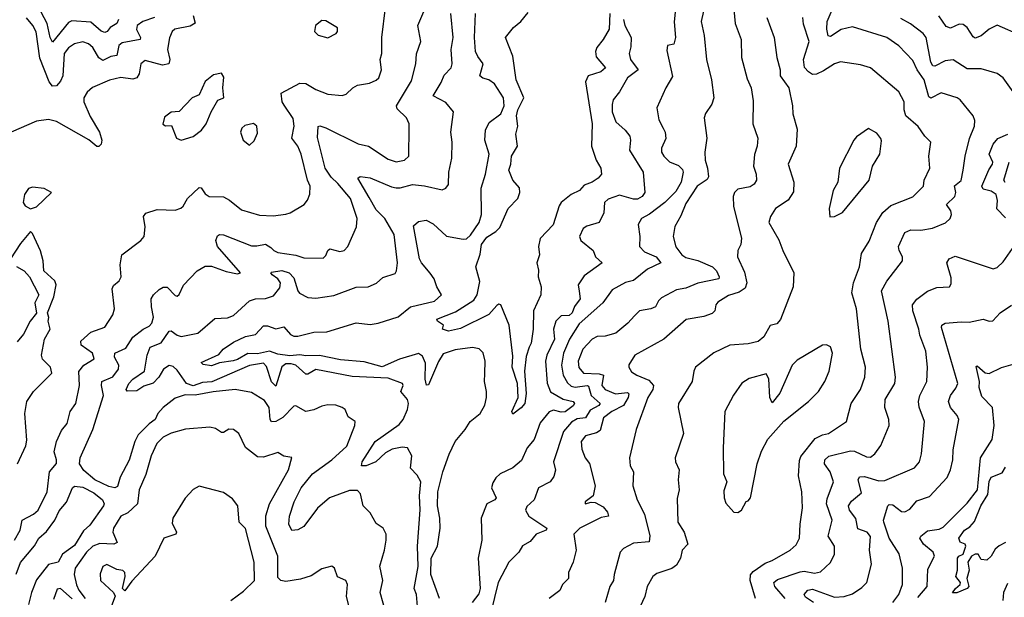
# Model space of a CAD drawing. Extents: x 1552294 to 1694791, y 811929 to 917222.
# Tile 361 of 643: x 1627792 to 1632690, y 899261 to 902134. Entities that reach past the tile are written whole.
import ezdxf

# ---------------------------------------------------------------- set-up
doc = ezdxf.new("R2010")
doc.units = 0

msp = doc.modelspace()

# ---------------------------------------------------------------- linework, layer by layer
at = {"layer": '0CON10XD'}
for points in [[(1631220, 902295), (1631181.6, 902125), (1631197.5, 902055), (1631208.9, 901935), (1631233.5, 901835), (1631244.4, 901745), (1631235, 901713.8), (1631203.1, 901666.9), (1631196.8, 901645), (1631210, 901545), (1631199.6, 901475), (1631201, 901435), (1631213.8, 901395), (1631218.1, 901351.9), (1631211.1, 901338.9), (1631161.7, 901305), (1631105, 901219.5), (1631081, 901159), (1631050.9, 901105), (1631043.2, 901055), (1631055, 901004.4), (1631085, 900963.7), (1631105, 900951.2), (1631165, 900936.5), (1631237.8, 900905), (1631257.8, 900885), (1631270.6, 900855), (1631269.2, 900845), (1631165, 900823.1), (1631105, 900799.2), (1631059.3, 900790.7), (1630985, 900750.6), (1630969.4, 900735), (1630954, 900705), (1630931.2, 900695), (1630875.7, 900685), (1630849.8, 900660.2), (1630816.4, 900623.6), (1630757.1, 900575), (1630705, 900559.3), (1630665, 900558.8), (1630639.3, 900545), (1630592.5, 900495), (1630569.1, 900435), (1630573.2, 900403.2), (1630596.1, 900376.1), (1630675, 900372.9), (1630695.8, 900365.8), (1630688.4, 900315), (1630704.3, 900294.3), (1630755, 900272.5), (1630815, 900278.9), (1630822.5, 900272.5), (1630818.6, 900255), (1630794.9, 900215.1), (1630736.8, 900185), (1630696.4, 900153.6), (1630679.2, 900090.8), (1630660.8, 900079.2), (1630605.9, 900064.1), (1630584.2, 900035.8), (1630587.3, 899997.3), (1630605, 899953.8), (1630626.4, 899926.4), (1630654.6, 899815), (1630644.6, 899765.4), (1630605, 899736.2), (1630604, 899725), (1630635, 899734.3), (1630655, 899732.2), (1630695, 899710), (1630715.4, 899685), (1630720, 899665), (1630685, 899657.5), (1630578.9, 899605), (1630548.1, 899575), (1630560.6, 899495), (1630545.5, 899435), (1630521.9, 899385), (1630522, 899355), (1630492.5, 899325), (1630478.8, 899295), (1630425.8, 899254.2)], [(1628283.1, 902135), (1628274.6, 902115), (1628241.8, 902095), (1628226.9, 902075), (1628215, 902070.8), (1628197.1, 902077.1), (1628145, 902120.8), (1628051.3, 902128.7), (1628035, 902119.1), (1627955, 902022), (1627943.2, 902045), (1627928.7, 902115), (1627855, 902254.7)], [(1631599.3, 899255), (1631548.8, 899315), (1631542.9, 899335), (1631561, 899349), (1631675, 899388.3), (1631695, 899390.4), (1631745, 899381.4), (1631775, 899387.3), (1631825.3, 899434.7), (1631844.5, 899475), (1631845.5, 899515), (1631813.6, 899565), (1631833.2, 899645), (1631805.2, 899725), (1631809, 899751), (1631840, 899835), (1631823.7, 899885), (1631796.1, 899925), (1631796.2, 899945), (1631816.7, 899963.2), (1631925, 899988.8), (1631945, 899987.6), (1632005, 899959.3), (1632025, 899958.2), (1632045, 899974.4), (1632076.4, 900016.4), (1632117.5, 900115), (1632115.5, 900145), (1632096.1, 900205), (1632097.7, 900245), (1632144.5, 900325), (1632149.1, 900355), (1632111.5, 900635), (1632078.2, 900785), (1632105, 900833.3), (1632183.3, 900935), (1632183.1, 900955), (1632166.2, 900986.2), (1632163.6, 901005), (1632194.4, 901075), (1632225, 901088.2), (1632275, 901086.7), (1632332.4, 901097.6), (1632396.9, 901123.1), (1632420.8, 901145), (1632426.7, 901165), (1632423.6, 901183.6), (1632403.1, 901215), (1632444.1, 901255), (1632448.3, 901275), (1632442.9, 901307.1), (1632475.8, 901334.2), (1632484.6, 901385), (1632494.7, 901455.3), (1632516.4, 901543.6), (1632541.5, 901605), (1632543.2, 901633.2), (1632535, 901655.8), (1632470, 901735), (1632455, 901745.5), (1632375, 901770.5), (1632325, 901744.1), (1632315, 901750), (1632291.3, 901835), (1632256.5, 901885), (1632235, 901931.1), (1632165, 902003.8), (1632105, 902045.4), (1631935, 902097.8), (1631878.9, 902085), (1631825, 902049.6), (1631812.8, 902052.8), (1631806.3, 902086.3), (1631809.4, 902125), (1631854.4, 902235)], [(1629107.9, 901707.9), (1629098, 901725), (1629091.8, 901768.2), (1629185, 901817.8), (1629215, 901816.4), (1629265, 901787.3), (1629325, 901763.8), (1629395, 901756), (1629415, 901763.8), (1629448.8, 901795), (1629472.2, 901807.8), (1629532.4, 901817.6), (1629565, 901833.1), (1629578.1, 901845), (1629591.8, 901885), (1629585.4, 901935), (1629593.8, 901965), (1629592.7, 902045), (1629611.8, 902195)], [(1631056.1, 902205), (1631047.4, 902122.6), (1631054.7, 902045), (1631045, 902012), (1631014.5, 902005.5), (1631010.2, 901979.8), (1631039.2, 901850.8), (1631005.6, 901795), (1630960.6, 901695), (1630970.4, 901635), (1630992.9, 901595), (1631002.9, 901575), (1631006.4, 901543.6), (1630984.6, 901495), (1630983.9, 901475), (1630995.4, 901455), (1631025, 901426.9), (1631068.9, 901408.9), (1631089.3, 901389.3), (1631092.5, 901375), (1631082.3, 901325), (1631055, 901280), (1631001.6, 901225), (1630925, 901165.7), (1630885.6, 901145), (1630868.1, 901115), (1630876.9, 901055), (1630874.3, 901005), (1630899.8, 900979.8), (1630958.5, 900955), (1630980.6, 900925), (1630915, 900893.3), (1630845, 900836.9), (1630805, 900825.8), (1630739.6, 900790.4), (1630692.5, 900725), (1630575, 900620.9), (1630526.7, 900545), (1630497, 900475), (1630487.4, 900415), (1630495.2, 900365.2), (1630516.9, 900326.9), (1630535, 900311.1), (1630555.5, 900305.5), (1630614.2, 900314.2), (1630620.6, 900310.6), (1630635.1, 900265.1), (1630678.7, 900225), (1630673.5, 900215), (1630628.9, 900191.1), (1630606, 900154), (1630565, 900147.7), (1630537.3, 900132.7), (1630496.7, 900085), (1630447.9, 899935), (1630456.6, 899893.4), (1630448.8, 899861.2), (1630430.8, 899835), (1630373.1, 899805), (1630350.5, 899745), (1630315, 899712.1), (1630307.3, 899695), (1630324.6, 899664.6), (1630413.3, 899605), (1630411.2, 899595), (1630361.5, 899575), (1630331.1, 899538.9), (1630293.7, 899516.3), (1630274.6, 899485.4), (1630225, 899435.7), (1630172.7, 899335), (1630135.5, 899185)], [(1631343.6, 902185), (1631351.5, 902115), (1631380.4, 902035), (1631382.9, 901945), (1631410.1, 901840.1), (1631430.9, 901795), (1631440.2, 901730.2), (1631438.9, 901615), (1631464.4, 901545), (1631460.6, 901505), (1631447.2, 901462.8), (1631442.1, 901405), (1631455.4, 901365), (1631457.7, 901335), (1631445, 901316.4), (1631425, 901302.2), (1631365, 901290.7), (1631348.2, 901275), (1631341.6, 901255), (1631342.4, 901205), (1631382.1, 901047.9), (1631379.2, 901015), (1631364, 900985), (1631362.5, 900955), (1631398, 900878), (1631409.2, 900825), (1631401.3, 900798.7)], [(1628653.8, 902153.8), (1628663.7, 902116.3), (1628639.1, 902100.9), (1628563.6, 902086.4), (1628549.4, 902075), (1628536, 902044), (1628526.7, 901985), (1628538.8, 901935), (1628532.9, 901915), (1628502.4, 901907.6), (1628415, 901930.5), (1628395, 901914), (1628385.8, 901864.2), (1628374.4, 901845), (1628355, 901838.4), (1628295, 901845.5), (1628237.8, 901832.2), (1628153, 901797), (1628127, 901773), (1628110.8, 901745), (1628110, 901725), (1628141.7, 901651.7), (1628187.8, 901575), (1628200, 901535), (1628196.2, 901515), (1628185, 901503.3), (1628175, 901503.8), (1628135, 901535.6), (1627975, 901628), (1627935, 901637.3), (1627875, 901629.4), (1627711.7, 901558.3)], [(1628462.5, 902145), (1628403.9, 902125), (1628375.2, 902105), (1628372.5, 902085), (1628392.9, 902045), (1628390.6, 902035), (1628300.5, 902019.5), (1628285.3, 902005), (1628275.6, 901955), (1628245, 901950), (1628205, 901931.6), (1628185, 901944.1), (1628155.2, 901995.2), (1628133.2, 902013.2), (1628105, 902023.6), (1628065, 902013.3), (1628035, 901993.9), (1628012.7, 901965), (1628006.3, 901855), (1627995, 901827.3), (1627975, 901804.5), (1627955, 901803.5), (1627938, 901825), (1627892.3, 901942.3), (1627872.9, 902072.9), (1627857.4, 902105), (1627825, 902143.1)], [(1629630, 899125), (1629584.5, 899285), (1629598.2, 899345), (1629583.2, 899415), (1629606.2, 899495), (1629615.5, 899545.5), (1629614.4, 899574.4), (1629600, 899605), (1629565, 899628), (1629535, 899681.2), (1629500, 899715), (1629486.9, 899775), (1629471.7, 899791.7), (1629432.6, 899792.6), (1629332.7, 899755), (1629272.7, 899705), (1629205, 899613.5), (1629175, 899596.2), (1629145, 899593.3), (1629130.6, 899625), (1629133.3, 899665), (1629157.5, 899735), (1629192.5, 899805), (1629248.8, 899875), (1629345, 899945.3), (1629418.2, 900011.8), (1629459.4, 900115), (1629460.8, 900135), (1629425, 900158.8), (1629410, 900195), (1629396.2, 900205), (1629365, 900216.5), (1629325, 900218.5), (1629295, 900212.2), (1629255, 900193.3), (1629215, 900185.6), (1629165, 900214), (1629155, 900212), (1629101.3, 900155), (1629065, 900135.7), (1629045, 900133.8), (1629038, 900145), (1629033.2, 900205), (1629009, 900239), (1628945, 900280), (1628863.7, 900293.7), (1628753.3, 900283.3), (1628665, 900266.4), (1628615, 900268.7), (1628565, 900251.6), (1628505.1, 900204.9), (1628478.6, 900175), (1628465, 900144.4), (1628435.9, 900124.1), (1628381.5, 900068.5), (1628365, 900035.5), (1628336.8, 899943.2), (1628291.1, 899858.9), (1628277.3, 899812.7), (1628264.8, 899805.2), (1628235, 899812.5), (1628164.7, 899844.7), (1628111.1, 899891.1), (1628089.8, 899925), (1628091.6, 899955), (1628155.8, 900095), (1628207.8, 900265), (1628198.1, 900315), (1628199.6, 900335), (1628255, 900357.2), (1628283.2, 900395), (1628284.2, 900415), (1628262.5, 900455), (1628264.5, 900475), (1628319.4, 900500.6), (1628355.2, 900554.8), (1628405, 900593.9), (1628435, 900609.1), (1628448.8, 900625), (1628456.8, 900655), (1628446.5, 900705), (1628446.2, 900745), (1628456.4, 900765), (1628485, 900792.5), (1628505, 900803.5), (1628525, 900803.1), (1628565, 900761.4), (1628575, 900758), (1628585, 900766.2), (1628606.2, 900813.8), (1628674.6, 900885.4), (1628715, 900907.5), (1628745, 900907.1), (1628818, 900882), (1628875, 900870), (1628890, 900875), (1628776.4, 901005), (1628767.5, 901035), (1628775, 901059.2), (1628785, 901065.6), (1628805, 901064.4), (1628945, 901009.5), (1628971.7, 901008.3), (1629015, 901017.8), (1629041, 901001), (1629055.4, 900985), (1629075, 900976.2), (1629165, 900962.9), (1629205, 900950), (1629302.1, 900947.9), (1629315, 900961.2), (1629323.9, 900986.1), (1629335, 900994.4), (1629385, 900981.2), (1629405, 900985.7), (1629424, 901005), (1629466.9, 901103.1), (1629470.9, 901145), (1629438, 901245), (1629375, 901319.5), (1629340.4, 901350.4), (1629310.5, 901395), (1629273, 901547), (1629276.7, 901603.3), (1629285, 901605.8), (1629315, 901595.4), (1629475.8, 901515.8), (1629527.5, 901505), (1629625, 901439.5), (1629665, 901427.1), (1629705.5, 901434.5), (1629728, 901455), (1629729.5, 901595), (1629729.1, 901615), (1629716, 901646), (1629670, 901690), (1629666.9, 901705), (1629740.8, 901829.2), (1629763.1, 901915), (1629765.4, 901964.6), (1629787.3, 902025), (1629772.2, 902105), (1629801.8, 902175)], [(1629770.2, 899215), (1629764.8, 899275), (1629754.4, 899305), (1629773.8, 899413.8), (1629770.5, 899515), (1629784.2, 899695.8), (1629781.1, 899765), (1629786.9, 899835), (1629769.1, 899869.1), (1629735, 899903.3), (1629742.5, 899965), (1629721.2, 900005), (1629695, 900008), (1629645, 899997.2), (1629611.4, 899978.6), (1629562.5, 899935), (1629514.5, 899914.5), (1629491.2, 899915), (1629495.6, 899935), (1629559.2, 900035), (1629679, 900121), (1629699.8, 900145), (1629721.6, 900195), (1629725.4, 900225), (1629720.6, 900245), (1629688, 900285), (1629700, 900315), (1629696, 900325), (1629625, 900350), (1629445, 900359.2), (1629265, 900393.3), (1629225, 900371.4), (1629215, 900371.4), (1629166.1, 900416.1), (1629141.8, 900421.8), (1629115, 900421.7), (1629095, 900406.6), (1629065, 900310.6), (1629045, 900332.9), (1629019.3, 900409.3), (1629003.8, 900425), (1628935, 900414.4), (1628747.6, 900332.4), (1628701.4, 900328.6), (1628655, 900313.1), (1628620.7, 900325), (1628575, 900390.9), (1628555, 900409.2), (1628535, 900413.4), (1628507.4, 900395), (1628483.3, 900355), (1628455, 900326.3), (1628408.5, 900311.5), (1628375, 900287.1), (1628325.5, 900285.5), (1628321.1, 900295), (1628335.3, 900325), (1628355, 900346.5), (1628412.2, 900385), (1628426, 900466), (1628440.4, 900505), (1628495, 900526.8), (1628535, 900583.8), (1628545, 900586.5), (1628575, 900564.8), (1628595, 900558.3), (1628677.8, 900575), (1628762.8, 900647.2), (1628825, 900650.9), (1628855, 900661.8), (1628935, 900734.6), (1628965, 900745.3), (1629015, 900747.3), (1629055, 900760.4), (1629085, 900799.6), (1629089.6, 900825), (1629075, 900844.7), (1629048.1, 900865), (1629040.8, 900875), (1629045, 900878.6), (1629095, 900885.7), (1629132.7, 900875), (1629155, 900849.5), (1629174.7, 900784.7), (1629183.4, 900773.4), (1629225, 900751.5), (1629265, 900748.9), (1629355, 900762.7), (1629465, 900803.3), (1629525, 900804.4), (1629566.6, 900823.4), (1629597.7, 900852.3), (1629659.2, 900870.8), (1629666.5, 900885), (1629670.8, 900925), (1629653.9, 901065), (1629608.4, 901145), (1629565, 901188), (1629530.2, 901250.2), (1629474.2, 901345), (1629485, 901353.8), (1629535, 901346.7), (1629641.9, 901301.9), (1629665, 901297.5), (1629685, 901297.6), (1629745, 901314.3), (1629805, 901307.5), (1629892.7, 901287.3), (1629912, 901295), (1629925.5, 901314.5), (1629926.9, 901375), (1629941.5, 901445), (1629943.8, 901525), (1629936.5, 901575), (1629949.2, 901675), (1629912, 901722), (1629848.1, 901755), (1629888.3, 901821.8), (1629902.7, 901857.3), (1629938.2, 901895), (1629942.9, 901915), (1629938, 901985), (1629948.7, 902045), (1629936, 902165)], [(1629880, 899255), (1629836.1, 899375), (1629839.1, 899455), (1629870.4, 899515), (1629882.8, 899605), (1629882, 899655), (1629870.9, 899715), (1629872.3, 899785), (1629896.5, 899885), (1629927.3, 899972.7), (1629957.5, 900035), (1630008.2, 900095), (1630031.8, 900135), (1630082.2, 900175), (1630105, 900216.7), (1630114.3, 900255), (1630114.3, 900285), (1630103.7, 900333.7), (1630105.4, 900374.6), (1630106.4, 900435), (1630096.5, 900476.5), (1630077.3, 900497.2), (1630045, 900502.8), (1629958.2, 900491.8), (1629899, 900471), (1629875, 900433.8), (1629825, 900318), (1629815, 900316.2), (1629808.2, 900345), (1629810.2, 900425), (1629795, 900460.5), (1629775, 900472.7), (1629681.5, 900445), (1629595, 900407.9), (1629505, 900432.1), (1629388.2, 900441.8), (1629283.4, 900463.4), (1629215, 900461.4), (1629185, 900466.9), (1629135, 900461.2), (1629075, 900470.2), (1629035, 900485.7), (1628975, 900471.3), (1628926.7, 900473.3), (1628875, 900442.9), (1628853.3, 900436.7), (1628785, 900427.5), (1628745, 900411.5), (1628705, 900418.5), (1628695, 900428.8), (1628782, 900468), (1628804.2, 900495), (1628855, 900530.4), (1628915, 900558), (1628965, 900568.1), (1629005, 900611.9), (1629025, 900611.5), (1629065, 900595.5), (1629105, 900605.5), (1629138, 900568), (1629155, 900560), (1629175, 900560), (1629255, 900580.3), (1629318.9, 900581.1), (1629465, 900626.8), (1629535, 900616.9), (1629575, 900624.2), (1629675, 900656.1), (1629735, 900704.8), (1629855, 900733.7), (1629890, 900765), (1629866.7, 900805), (1629853.1, 900845), (1629833.3, 900873.3), (1629790.5, 900925), (1629781, 900945), (1629751.2, 901108.8), (1629775, 901130), (1629813.5, 901136.5), (1629848.3, 901118.3), (1629915, 901056.4), (1629998, 901042), (1630015, 901044.5), (1630035, 901062.2), (1630076.9, 901125), (1630088.5, 901165), (1630087.5, 901295), (1630109.6, 901365), (1630127.8, 901465), (1630105.7, 901535), (1630108.6, 901585), (1630127.9, 901622.1), (1630184.4, 901665), (1630201.5, 901705), (1630198.1, 901745), (1630154.3, 901815), (1630126, 901835), (1630095, 901843.1), (1630080.5, 901855), (1630097.2, 901915), (1630070.2, 901950.2), (1630059.7, 901975), (1630054.7, 902045.3), (1630059.3, 902165)], [(1630728, 902165), (1630723.8, 902086.2), (1630694.8, 902035.2), (1630663.3, 901995), (1630655.3, 901975), (1630659.5, 901949.5), (1630705.6, 901895), (1630681.9, 901875), (1630619.1, 901855), (1630606.1, 901825), (1630638.9, 901615), (1630635.4, 901504.6), (1630659.4, 901435), (1630681.9, 901395), (1630685.5, 901365), (1630670, 901345), (1630640, 901325), (1630599.3, 901310.7), (1630576.5, 901285), (1630534.3, 901265), (1630485.3, 901224.7), (1630475, 901208), (1630446.2, 901113.8), (1630380.7, 901045), (1630373.3, 901005), (1630378.1, 900965), (1630364.2, 900925), (1630372.3, 900887.7), (1630370.8, 900855), (1630386, 900805), (1630384.2, 900765), (1630347.5, 900685), (1630346.7, 900595), (1630335.6, 900525), (1630326.9, 900505), (1630311.3, 900458.7), (1630302.2, 900385), (1630311.2, 900275), (1630304, 900225), (1630287, 900203), (1630245, 900172.5), (1630240, 900185), (1630271.5, 900255), (1630267.3, 900325), (1630242.1, 900405), (1630245, 900460), (1630226.2, 900613.8), (1630185.5, 900715.5), (1630175, 900718.4), (1630165, 900712.8), (1630125, 900667.8), (1629985, 900597.5), (1629925.2, 900584.8), (1629895.6, 900595), (1629900, 900615), (1629870, 900635), (1629867.5, 900645), (1629959.5, 900680.5), (1630050.6, 900739.4), (1630068.2, 900765), (1630081.2, 900831.2)], [(1630081.2, 900831.2), (1630060, 900905), (1630082.3, 900967.7), (1630089.5, 901015), (1630115, 901052.5), (1630159.5, 901080.5), (1630179.4, 901100.6), (1630222.1, 901195), (1630268.9, 901245), (1630279.5, 901275), (1630277.3, 901297.3), (1630245.2, 901335), (1630224.2, 901385), (1630235.1, 901415), (1630237.9, 901455), (1630268.1, 901505), (1630259, 901565), (1630270.1, 901605), (1630263.7, 901656.3), (1630270.5, 901685), (1630300.2, 901745), (1630261, 901835), (1630245, 901952.5), (1630208.8, 902045), (1630248, 902095), (1630285, 902124.2), (1630320.8, 902169.2)], [(1630795.5, 902135), (1630802.7, 902105), (1630833.3, 902045), (1630831.5, 901998.5), (1630823.6, 901965), (1630830.5, 901935), (1630869.1, 901885), (1630814.5, 901845), (1630775, 901774.2), (1630744.4, 901735), (1630738.2, 901711.8), (1630738.8, 901675), (1630757.8, 901625), (1630802.9, 901585), (1630826.5, 901555), (1630830.9, 901535), (1630825.4, 901485), (1630893.8, 901375), (1630900.9, 901275), (1630888.1, 901255), (1630865, 901240.4), (1630845, 901240.9), (1630775, 901261.6), (1630719, 901241), (1630701.5, 901225), (1630697.4, 901172.6), (1630674.5, 901125.5), (1630613.1, 901106.9), (1630594.4, 901095), (1630576.7, 901055), (1630583.1, 901035), (1630644.3, 900985), (1630656.9, 900955), (1630690, 900925), (1630599.8, 900860.2), (1630570.5, 900815), (1630574.1, 900784.1)], [(1631508.8, 902145), (1631545.3, 902045.3), (1631558.2, 901945), (1631575.5, 901885), (1631574.4, 901855), (1631617.3, 901795), (1631636.9, 901705), (1631637.8, 901665), (1631659.4, 901589.4), (1631654.5, 901505), (1631614.4, 901415), (1631643.2, 901325), (1631641.9, 901278.1), (1631615, 901236.7), (1631552, 901195), (1631526, 901155), (1631518.8, 901125), (1631568.4, 901038.4), (1631588, 900985), (1631642.8, 900875), (1631640, 900805), (1631577.2, 900642.8), (1631558.7, 900621.3), (1631525, 900612), (1631493.1, 900556.9), (1631465, 900533.1), (1631415, 900521.2), (1631325, 900514.4), (1631245, 900476.7), (1631154, 900406), (1631144.5, 900385), (1631136.9, 900335), (1631069.4, 900225), (1631068.1, 900205), (1631094.5, 900075), (1631052.3, 899955), (1631054.5, 899935), (1631073.1, 899895), (1631066.9, 899845), (1631072.7, 899795), (1631062.2, 899752.2), (1631066.5, 899635), (1631097.9, 899585), (1631116, 899525), (1631088, 899495), (1631079.4, 899455), (1631058.8, 899421.2), (1631035.3, 899404.7), (1630961.5, 899378.5), (1630941.9, 899365), (1630913.6, 899315), (1630901.2, 899265), (1630878.9, 899215)], [(1631452.7, 899255), (1631425.3, 899345), (1631426.7, 899373.3), (1631440.2, 899389.8), (1631500.1, 899429.9), (1631534.6, 899444.6), (1631625, 899495.6), (1631655, 899522.5), (1631671.5, 899555), (1631673.8, 899625), (1631685.4, 899705.4), (1631681.8, 899785), (1631666.5, 899865), (1631671.5, 899941.5), (1631678.2, 899961.8), (1631749.1, 900050.9), (1631785, 900069.6), (1631815, 900075.8), (1631904.2, 900135), (1631928.2, 900225), (1631974.5, 900295), (1631996.2, 900355), (1631999.6, 900405), (1631976.7, 900495), (1631954.6, 900695), (1631930.8, 900775), (1631939.6, 900825), (1631968.9, 900905), (1631978.9, 900971.1), (1632018.3, 901031.7), (1632054.3, 901125), (1632085.5, 901175), (1632125, 901208.9), (1632235, 901252.5), (1632287.5, 901305), (1632291.8, 901335), (1632319.6, 901395), (1632314.2, 901455), (1632324.6, 901524.6), (1632294.5, 901555), (1632261.9, 901601.9), (1632199.2, 901655), (1632191.9, 901685), (1632191.9, 901725), (1632165.3, 901775.3), (1632023.7, 901893.7), (1631975, 901910), (1631875, 901924.4), (1631845, 901914.5), (1631791.2, 901878.8), (1631755, 901863.1), (1631735, 901861.4), (1631715, 901874.4), (1631696.3, 901896.3), (1631691.5, 901935), (1631718.9, 902025), (1631691.7, 902111.7), (1631688.2, 902145)], [(1632734.3, 901775), (1632685, 901844.2), (1632655, 901865.6), (1632575, 901889.4), (1632505, 901889.4), (1632435, 901934.3), (1632395, 901929.1), (1632345, 901902.7), (1632335, 901904.5), (1632325, 901923.3), (1632301.6, 902045), (1632285.5, 902065), (1632222.6, 902112.6), (1632175, 902140)], [(1632422.1, 902092.1), (1632400.3, 902100.3), (1632363.5, 902153.5)], [(1629325, 902043.3), (1629366.7, 902065), (1629373.3, 902075), (1629372.5, 902092.5), (1629315, 902128.8), (1629295, 902130), (1629263.8, 902105), (1629257.5, 902075), (1629276.4, 902056.4), (1629325, 902043.3)], [(1632775, 902052.7), (1632655, 902107.1), (1632615, 902086.7), (1632575, 902052.7), (1632545, 902042.5), (1632535, 902048), (1632505.6, 902095), (1632485, 902110), (1632465, 902111.5), (1632422.1, 902092.1)], [(1628595, 901534.2), (1628655, 901553.1), (1628696.2, 901585), (1628720, 901615), (1628743.3, 901675), (1628777, 901733), (1628807.5, 901745), (1628802.5, 901795), (1628807.7, 901847.7), (1628795, 901867.5), (1628755, 901860), (1628715, 901826.2), (1628685, 901760), (1628648.8, 901745), (1628585, 901676.7), (1628545, 901673.8), (1628511.7, 901648.3), (1628503.8, 901613.8), (1628516.4, 901606.4), (1628546.7, 901606.7), (1628571.2, 901545), (1628595, 901534.2)], [(1627765.6, 899545.6), (1627794.1, 899595), (1627803.8, 899645), (1627860.6, 899675), (1627882.9, 899695), (1627927.9, 899785), (1627939.6, 899885), (1627973.9, 899926.1), (1627974.7, 899945), (1627963.6, 899985), (1627974.2, 900035), (1627999.4, 900090.6), (1628027.5, 900125), (1628043.1, 900185), (1628070.4, 900225), (1628088.7, 900315), (1628085.3, 900384.7), (1628110, 900415), (1628162.6, 900447.4), (1628154.5, 900475), (1628097.7, 900515), (1628095.3, 900535), (1628145, 900578.8), (1628215.8, 900605), (1628255.7, 900665), (1628263.1, 900695), (1628252.1, 900795), (1628258.5, 900811.5), (1628286.5, 900835), (1628296.9, 900855), (1628291.4, 900915), (1628300, 900965), (1628393.8, 901035), (1628410, 901055), (1628416.4, 901103.6), (1628406.7, 901155), (1628418.3, 901171.7), (1628475, 901190), (1628565, 901185.7), (1628593.8, 901196.2), (1628605, 901206), (1628625.6, 901245), (1628685, 901299.1), (1628695, 901296.7), (1628715, 901268.2), (1628734.2, 901254.2), (1628805, 901252.3), (1628836.1, 901236.1), (1628895, 901188.1), (1628985, 901161.1), (1629052.4, 901157.6), (1629115, 901165.7), (1629137.4, 901172.6), (1629206, 901215), (1629223.4, 901236.6), (1629234.5, 901265.5), (1629236.4, 901305), (1629223.6, 901335), (1629192.5, 901465), (1629175.3, 901505), (1629145.4, 901545), (1629156.6, 901605), (1629151.8, 901641.8), (1629107.9, 901707.9)], [(1628935, 901510), (1628958.8, 901531.2), (1628975, 901570), (1628970.8, 901605), (1628955, 901618), (1628911.7, 901608.3), (1628896.4, 901593.6), (1628890, 901575), (1628903.3, 901535), (1628935, 901510)], [(1631822.7, 901152.7), (1631845, 901154.3), (1631885, 901174.3), (1632016.9, 901335), (1632034.3, 901405), (1632070, 901465), (1632078.6, 901531.4), (1632075, 901543.3), (1632055, 901568.8), (1632015, 901593.3), (1631955, 901551.2), (1631940.8, 901535), (1631870.8, 901395), (1631861.4, 901325), (1631837.8, 901285), (1631818.9, 901195), (1631822.7, 901152.7)], [(1632695, 901148), (1632653.4, 901193.4), (1632655.7, 901235), (1632648.6, 901265), (1632625, 901281.5), (1632585, 901290.4), (1632578.7, 901305), (1632612.8, 901387.2), (1632630.8, 901415), (1632632.5, 901425), (1632615.2, 901465), (1632634.6, 901515.4), (1632657.3, 901542.7), (1632707.5, 901565)], [(1632694.4, 901324.4), (1632687.7, 901335), (1632714.2, 901425)], [(1627845, 901192.5), (1627875, 901203.3), (1627950, 901275), (1627913.6, 901293.6), (1627855, 901300), (1627835, 901293.8), (1627815.8, 901265), (1627808.8, 901225), (1627818.3, 901208.3), (1627845, 901192.5)], [(1627780.9, 899925), (1627821.5, 900015), (1627826.9, 900043.1), (1627816.5, 900175), (1627826.4, 900235), (1627859.5, 900285), (1627950.7, 900375), (1627945.5, 900405.5), (1627905.8, 900445), (1627900.6, 900465), (1627915.6, 900544.4), (1627943.8, 900595), (1627932.5, 900635), (1627937, 900653), (1627930, 900675), (1627961.2, 900755), (1627973.8, 900815), (1627966.7, 900835), (1627911.2, 900885), (1627908.6, 900935), (1627894.4, 900984.4), (1627855, 901070), (1627845, 901080), (1627795, 901020), (1627746.2, 900945)], [(1631741.3, 899235), (1631700.9, 899260.9), (1631694.1, 899275), (1631713.2, 899296.8), (1631735, 899302), (1631845, 899261.9), (1631893.3, 899265), (1631935, 899278.8), (1631981.1, 899308.9), (1632006, 899334), (1632029.1, 899425), (1632020, 899495), (1632024, 899564), (1632006.8, 899585), (1631961.8, 899601.8), (1631952, 899652), (1631920.3, 899695), (1631915.3, 899715), (1631930.5, 899739.5), (1631979.7, 899780.3), (1631963.3, 899845), (1631969.6, 899860.4), (1631995, 899861.1), (1632065, 899839.4), (1632095, 899841.1), (1632242.5, 899905), (1632267.8, 899935), (1632277.3, 899975), (1632292.2, 900135), (1632267.1, 900207.1), (1632263.3, 900235), (1632269.3, 900265), (1632303.9, 900335), (1632308.5, 900405), (1632299.6, 900485), (1632269.7, 900565), (1632264.8, 900595), (1632235.3, 900685), (1632233.8, 900716.2), (1632255, 900744.4), (1632307, 900783), (1632355, 900802.2), (1632418, 900805), (1632425, 900820), (1632425, 900850), (1632404.1, 900925), (1632415, 900944.5), (1632445, 900957.5), (1632635, 900894.5), (1632655, 900901.5), (1632685, 900928.9), (1632730.5, 900995)], [(1627775, 900906.7), (1627814.1, 900884.1), (1627840, 900855), (1627886.7, 900765), (1627867.5, 900725), (1627875.8, 900674.2), (1627844.4, 900635), (1627810.6, 900569.4), (1627778.8, 900531.2)], [(1630574.1, 900784.1), (1630580, 900745), (1630552.2, 900707.8), (1630539.7, 900675), (1630525, 900663.2), (1630485, 900660.4), (1630459.1, 900635), (1630447.6, 900595), (1630451.8, 900545), (1630413.9, 900465), (1630407.3, 900435), (1630415.2, 900325.2), (1630432.6, 900282.6), (1630495, 900246.7), (1630545.7, 900235), (1630552.1, 900225), (1630545, 900212.9), (1630505, 900183.6), (1630485, 900181.4), (1630447.8, 900192.2), (1630426, 900184), (1630380.8, 900129.2), (1630350.5, 900045), (1630316.9, 900005), (1630288.4, 899941.6), (1630244.8, 899905.2), (1630181.4, 899875), (1630160, 899855), (1630145, 899830), (1630139.1, 899805), (1630162.5, 899755), (1630156, 899745), (1630114.7, 899725.3), (1630087.7, 899655), (1630090, 899545), (1630073, 899455), (1630082.9, 899305), (1630075, 899278.4), (1630043.1, 899235)], [(1631401.3, 900798.7), (1631371.1, 900778.9), (1631317.8, 900762.2), (1631265, 900728.8), (1631254.7, 900715), (1631249.6, 900685), (1631237.3, 900672.7), (1631195, 900658), (1631106.9, 900643.1), (1630995.3, 900544.7), (1630852.5, 900465), (1630822.4, 900417.6), (1630821.9, 900405), (1630835, 900382.9), (1630861.4, 900365), (1630921, 900341), (1630944.1, 900315), (1630941.8, 900295), (1630915.7, 900254.3), (1630858.9, 900095), (1630824.5, 899955), (1630828.2, 899915), (1630844.5, 899885), (1630841.1, 899815), (1630863.3, 899745), (1630899.6, 899675), (1630926.2, 899566.2), (1630923.8, 899536.2), (1630845, 899529.6), (1630796.1, 899503.9), (1630778.1, 899485), (1630748.2, 899375), (1630745.4, 899345), (1630727.8, 899315), (1630703.5, 899235)], [(1632135.7, 899234.3), (1632165.2, 899274.8), (1632183.2, 899325), (1632182.7, 899405), (1632166.8, 899476.8), (1632116.9, 899555), (1632091.3, 899635), (1632089.6, 899645), (1632110.9, 899715), (1632117.6, 899722.4), (1632135, 899720), (1632178.4, 899688.4), (1632195, 899685.4), (1632220.1, 899699.9), (1632255, 899741.2), (1632318.3, 899761.7), (1632405, 899857.1), (1632422.3, 899895), (1632434.6, 899945), (1632436.2, 899995), (1632463.3, 900145), (1632455.5, 900165), (1632422.1, 900205), (1632411.8, 900235), (1632422.1, 900265), (1632449.1, 900300.9), (1632458, 900325), (1632376.8, 900603.2), (1632378.6, 900615), (1632396.4, 900623.6), (1632475, 900631.2), (1632515, 900628.9), (1632585, 900644), (1632615, 900634), (1632633.6, 900636.4), (1632668.8, 900675), (1632725, 900714.3)], [(1631365, 899683.3), (1631382.5, 899695), (1631405, 899737.5), (1631415, 899740), (1631427.5, 899755), (1631460.9, 899925), (1631482, 899988), (1631512.9, 900047.1), (1631592.4, 900137.6), (1631715, 900234.4), (1631765.6, 900285), (1631796.7, 900335), (1631818.6, 900385), (1631835.6, 900475), (1631825, 900506), (1631805, 900516), (1631785.8, 900514.2), (1631658.9, 900441.1), (1631634.4, 900415), (1631573.3, 900276.7), (1631535, 900228.8), (1631523.9, 900253.9), (1631518.1, 900348.1), (1631505, 900372.7), (1631420.2, 900349.8), (1631384, 900326), (1631343, 900267), (1631298.9, 900185), (1631290.8, 900005), (1631292.9, 899875), (1631308.8, 899835), (1631295, 899790), (1631295.7, 899755), (1631305, 899728.8), (1631343.6, 899683.6), (1631365, 899683.3)], [(1632260.4, 899259.6), (1632305.4, 899314.6), (1632309.1, 899400.9), (1632342.9, 899465), (1632336, 899485), (1632287.9, 899525), (1632270, 899555), (1632275.4, 899564.6), (1632308.5, 899591.5), (1632365, 899600.4), (1632385, 899610.4), (1632505, 899729.5), (1632556.2, 899795), (1632571.2, 899955), (1632628.8, 900045), (1632639.2, 900115), (1632630.6, 900205), (1632578.9, 900258.9), (1632565.2, 900305), (1632565.9, 900335), (1632550.7, 900409.3), (1632555, 900411.4), (1632595, 900376.9), (1632615, 900373.3), (1632675.4, 900404.6), (1632746.1, 900423.9)], [(1629450, 899135), (1629417.5, 899265), (1629422.9, 899325), (1629413.3, 899345), (1629372.1, 899362.1), (1629357.5, 899405), (1629345, 899416), (1629295, 899402), (1629241.7, 899368.3), (1629189.2, 899350.8), (1629115, 899338.9), (1629090.5, 899345), (1629075, 899360), (1629075.2, 899465), (1629016.7, 899615), (1629015.8, 899665.8), (1629033.9, 899725), (1629128.5, 899895), (1629145.9, 899955.9), (1629105, 899962), (1629075, 899980.8), (1629005, 899958.2), (1628975, 899958.9), (1628915.3, 900005.3), (1628881.4, 900075), (1628855, 900095.6), (1628832.1, 900097.9), (1628805, 900081.2), (1628795, 900081.2), (1628765, 900100), (1628737.5, 900107.5), (1628616.5, 900096.5), (1628545, 900076.7), (1628505, 900058.1), (1628474.5, 900025), (1628445, 899964.2), (1628418.5, 899871.5), (1628385.3, 899794.7), (1628377.1, 899725), (1628328.9, 899681.1), (1628294.3, 899665), (1628257.8, 899605), (1628255.4, 899585), (1628277, 899533), (1628260, 899525), (1628190.9, 899529.1), (1628155, 899515.7), (1628124.4, 899485), (1628067.5, 899405), (1628061.8, 899375), (1628073.5, 899323.5), (1628085.6, 899295.6), (1628117.7, 899255)], [(1632695, 899533.3), (1632665, 899516.2), (1632645, 899500), (1632624.1, 899465.9), (1632602.5, 899445), (1632575, 899448.8), (1632560, 899475), (1632545, 899475.4), (1632526.7, 899465), (1632507.8, 899435), (1632514.3, 899395.7), (1632502.9, 899355), (1632513.3, 899315), (1632505.4, 899304.6), (1632453.1, 899283.1), (1632432.5, 899282.5), (1632447.1, 899305), (1632470.5, 899325), (1632472.7, 899335), (1632448.1, 899365), (1632457.6, 899395), (1632457.5, 899455), (1632464, 899466), (1632485.3, 899474.7), (1632499.2, 899515), (1632495.8, 899525.8), (1632470, 899535), (1632464.3, 899555), (1632491.5, 899595), (1632518.7, 899611.3), (1632542.3, 899637.7), (1632573.9, 899715), (1632607.4, 899772.6), (1632613.8, 899836.2), (1632625, 899859.2), (1632679.7, 899880.3), (1632695, 899907.5)], [(1627773.4, 899376.6), (1627795, 899433.9), (1627865, 899516.2), (1627886.9, 899555), (1627925, 899587.5), (1627965.6, 899645), (1627988.4, 899691.6), (1628025, 899733.2), (1628055, 899804.5), (1628065, 899813.8), (1628105, 899809.1), (1628160.8, 899780.8), (1628203.2, 899745), (1628211.5, 899725), (1628208.7, 899715), (1628140.1, 899619.9), (1628108.2, 899591.8), (1628065, 899519.1), (1628005, 899474.6), (1627983.6, 899436.4), (1627935, 899424.7), (1627875, 899347.5), (1627850.8, 899285), (1627835.7, 899224.3)], [(1628842.5, 899245), (1628905, 899291.9), (1628959.2, 899345), (1628958.5, 899435), (1628915, 899603.3), (1628883.5, 899635), (1628876.7, 899715), (1628850.7, 899750.7), (1628805, 899782.5), (1628685, 899814), (1628655, 899797.8), (1628615, 899753.8), (1628553.8, 899655), (1628550.2, 899630.2), (1628570.8, 899585), (1628568.8, 899575), (1628508.9, 899555), (1628464.7, 899465.3), (1628348.7, 899341.3), (1628315, 899292.5), (1628303.8, 899303.8), (1628315.9, 899364.1), (1628313.8, 899385), (1628305, 899393.8), (1628275, 899399.2), (1628225, 899424.2), (1628205, 899413.8), (1628192, 899378), (1628193.3, 899345), (1628257.5, 899285), (1628266.1, 899266.1), (1628238.9, 899191.1)], [(1628053.3, 899253.3), (1627995, 899305.4), (1627978.5, 899301.5), (1627959.9, 899250.1)], [(1632705, 899330), (1632685.4, 899284.6), (1632681.9, 899245)]]:
    msp.add_lwpolyline(points, dxfattribs=at)

doc.saveas('drawing.dxf')
